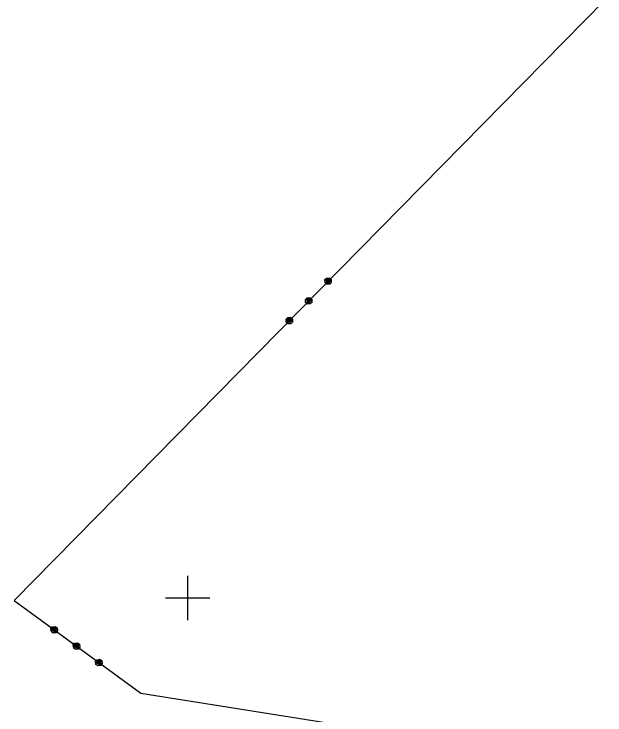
# Model space of a CAD drawing. Extents: x -866402 to -860377, y -1041908 to -1038598.
# Drawn here: x -864815.7 to -864762.3, y -1041110.6 to -1041047.2 of the extents above; entities that cross this region are included whole.
import ezdxf

# ---------------------------------------------------------------- set-up
doc = ezdxf.new("R2010")
doc.units = 0
doc.layers.add('Vrstva 1', color=7, linetype='Continuous')
doc.layers.add('Vrstva 5', color=7, linetype='Continuous')

msp = doc.modelspace()

# ---------------------------------------------------------------- linework, layer by layer
at = {"layer": 'Vrstva 1'}
for p, q in [((-864762.31, -1041045.95), (-864815.68, -1041100.22)), ((-864762.31, -1041045.95), (-864815.68, -1041100.22)), ((-864787.596, -1041071.234), (-864787.455, -1041071.092)), ((-864787.596, -1041071.234), (-864787.455, -1041071.092)), ((-864787.593, -1041071.517), (-864787.596, -1041071.234)), ((-864787.593, -1041071.517), (-864787.596, -1041071.234)), ((-864787.524, -1041071.304), (-864787.384, -1041071.162)), ((-864787.524, -1041071.304), (-864787.384, -1041071.162)), ((-864787.239, -1041071.585), (-864787.524, -1041071.304)), ((-864787.239, -1041071.585), (-864787.524, -1041071.304)), ((-864787.523, -1041071.446), (-864787.381, -1041071.586)), ((-864787.523, -1041071.446), (-864787.381, -1041071.586)), ((-864787.455, -1041071.092), (-864787.173, -1041071.089)), ((-864787.455, -1041071.092), (-864787.173, -1041071.089)), ((-864787.454, -1041071.233), (-864787.169, -1041071.514)), ((-864787.454, -1041071.233), (-864787.169, -1041071.514)), ((-864787.384, -1041071.162), (-864787.099, -1041071.442)), ((-864787.384, -1041071.162), (-864787.099, -1041071.442)), ((-864787.1, -1041071.301), (-864787.243, -1041071.161)), ((-864787.1, -1041071.301), (-864787.243, -1041071.161)), ((-864787.173, -1041071.089), (-864787.03, -1041071.23)), ((-864787.173, -1041071.089), (-864787.03, -1041071.23)), ((-864787.099, -1041071.442), (-864787.1, -1041071.301)), ((-864787.099, -1041071.442), (-864787.1, -1041071.301)), ((-864787.03, -1041071.23), (-864787.028, -1041071.512)), ((-864787.03, -1041071.23), (-864787.028, -1041071.512)), ((-864787.451, -1041071.657), (-864787.593, -1041071.517)), ((-864787.451, -1041071.657), (-864787.593, -1041071.517)), ((-864787.168, -1041071.655), (-864787.451, -1041071.657)), ((-864787.168, -1041071.655), (-864787.451, -1041071.657)), ((-864787.381, -1041071.586), (-864787.239, -1041071.585)), ((-864787.381, -1041071.586), (-864787.239, -1041071.585)), ((-864787.028, -1041071.512), (-864787.168, -1041071.655)), ((-864787.028, -1041071.512), (-864787.168, -1041071.655)), ((-864789.349, -1041073.017), (-864789.208, -1041072.874)), ((-864789.349, -1041073.017), (-864789.208, -1041072.874)), ((-864789.346, -1041073.3), (-864789.349, -1041073.017)), ((-864789.346, -1041073.3), (-864789.349, -1041073.017)), ((-864789.204, -1041073.44), (-864789.346, -1041073.3)), ((-864789.204, -1041073.44), (-864789.346, -1041073.3)), ((-864789.277, -1041073.087), (-864789.137, -1041072.944)), ((-864789.277, -1041073.087), (-864789.137, -1041072.944)), ((-864788.992, -1041073.367), (-864789.277, -1041073.087)), ((-864788.992, -1041073.367), (-864789.277, -1041073.087)), ((-864789.276, -1041073.228), (-864789.134, -1041073.369)), ((-864789.276, -1041073.228), (-864789.134, -1041073.369)), ((-864789.208, -1041072.874), (-864788.926, -1041072.872)), ((-864789.208, -1041072.874), (-864788.926, -1041072.872)), ((-864789.207, -1041073.016), (-864788.922, -1041073.296)), ((-864789.207, -1041073.016), (-864788.922, -1041073.296)), ((-864789.137, -1041072.944), (-864788.852, -1041073.225)), ((-864789.137, -1041072.944), (-864788.852, -1041073.225)), ((-864789.134, -1041073.369), (-864788.992, -1041073.367)), ((-864789.134, -1041073.369), (-864788.992, -1041073.367)), ((-864788.853, -1041073.083), (-864788.996, -1041072.943)), ((-864788.853, -1041073.083), (-864788.996, -1041072.943)), ((-864788.926, -1041072.872), (-864788.783, -1041073.012)), ((-864788.926, -1041072.872), (-864788.783, -1041073.012)), ((-864788.781, -1041073.295), (-864788.921, -1041073.437)), ((-864788.781, -1041073.295), (-864788.921, -1041073.437)), ((-864788.852, -1041073.225), (-864788.853, -1041073.083)), ((-864788.852, -1041073.225), (-864788.853, -1041073.083)), ((-864788.783, -1041073.012), (-864788.781, -1041073.295)), ((-864788.783, -1041073.012), (-864788.781, -1041073.295)), ((-864788.921, -1041073.437), (-864789.204, -1041073.44)), ((-864788.921, -1041073.437), (-864789.204, -1041073.44)), ((-864791.102, -1041074.799), (-864790.961, -1041074.657)), ((-864791.102, -1041074.799), (-864790.961, -1041074.657)), ((-864790.961, -1041074.657), (-864790.679, -1041074.654)), ((-864790.961, -1041074.657), (-864790.679, -1041074.654)), ((-864790.679, -1041074.654), (-864790.536, -1041074.795)), ((-864790.679, -1041074.654), (-864790.536, -1041074.795)), ((-864791.099, -1041075.082), (-864791.102, -1041074.799)), ((-864791.099, -1041075.082), (-864791.102, -1041074.799)), ((-864790.957, -1041075.222), (-864791.099, -1041075.082)), ((-864790.957, -1041075.222), (-864791.099, -1041075.082)), ((-864791.03, -1041074.869), (-864790.89, -1041074.727)), ((-864791.03, -1041074.869), (-864790.89, -1041074.727)), ((-864790.745, -1041075.15), (-864791.03, -1041074.869)), ((-864790.745, -1041075.15), (-864791.03, -1041074.869)), ((-864791.029, -1041075.011), (-864790.886, -1041075.151)), ((-864791.029, -1041075.011), (-864790.886, -1041075.151)), ((-864790.96, -1041074.798), (-864790.675, -1041075.079)), ((-864790.96, -1041074.798), (-864790.675, -1041075.079)), ((-864790.674, -1041075.22), (-864790.957, -1041075.222)), ((-864790.674, -1041075.22), (-864790.957, -1041075.222)), ((-864790.89, -1041074.727), (-864790.605, -1041075.007)), ((-864790.89, -1041074.727), (-864790.605, -1041075.007)), ((-864790.886, -1041075.151), (-864790.745, -1041075.15)), ((-864790.886, -1041075.151), (-864790.745, -1041075.15)), ((-864790.606, -1041074.866), (-864790.749, -1041074.726)), ((-864790.606, -1041074.866), (-864790.749, -1041074.726)), ((-864790.534, -1041075.077), (-864790.674, -1041075.22)), ((-864790.534, -1041075.077), (-864790.674, -1041075.22)), ((-864790.605, -1041075.007), (-864790.606, -1041074.866)), ((-864790.605, -1041075.007), (-864790.606, -1041074.866)), ((-864790.536, -1041074.795), (-864790.534, -1041075.077)), ((-864790.536, -1041074.795), (-864790.534, -1041075.077)), ((-864815.68, -1041100.22), (-864804.23, -1041108.61)), ((-864815.68, -1041100.22), (-864804.23, -1041108.61)), ((-864812.353, -1041102.781), (-864812.235, -1041102.62)), ((-864812.353, -1041102.781), (-864812.235, -1041102.62)), ((-864812.31, -1041103.061), (-864812.353, -1041102.781)), ((-864812.31, -1041103.061), (-864812.353, -1041102.781)), ((-864812.148, -1041103.179), (-864812.31, -1041103.061)), ((-864812.148, -1041103.179), (-864812.31, -1041103.061)), ((-864812.154, -1041102.679), (-864812.272, -1041102.84)), ((-864812.154, -1041102.679), (-864812.272, -1041102.84)), ((-864812.272, -1041102.84), (-864812.251, -1041102.98)), ((-864812.272, -1041102.84), (-864812.251, -1041102.98)), ((-864812.251, -1041102.98), (-864812.014, -1041102.657)), ((-864812.251, -1041102.98), (-864812.014, -1041102.657)), ((-864812.235, -1041102.62), (-864811.955, -1041102.577)), ((-864812.235, -1041102.62), (-864811.955, -1041102.577)), ((-864811.934, -1041102.716), (-864812.17, -1041103.039)), ((-864811.934, -1041102.716), (-864812.17, -1041103.039)), ((-864811.869, -1041103.136), (-864812.148, -1041103.179)), ((-864811.869, -1041103.136), (-864812.148, -1041103.179)), ((-864811.853, -1041102.776), (-864812.089, -1041103.098)), ((-864811.853, -1041102.776), (-864812.089, -1041103.098)), ((-864812.089, -1041103.098), (-864811.95, -1041103.077)), ((-864812.089, -1041103.098), (-864811.95, -1041103.077)), ((-864812.014, -1041102.657), (-864811.853, -1041102.776)), ((-864812.014, -1041102.657), (-864811.853, -1041102.776)), ((-864811.955, -1041102.577), (-864811.794, -1041102.695)), ((-864811.955, -1041102.577), (-864811.794, -1041102.695)), ((-864811.95, -1041103.077), (-864811.831, -1041102.915)), ((-864811.95, -1041103.077), (-864811.831, -1041102.915)), ((-864811.751, -1041102.974), (-864811.869, -1041103.136)), ((-864811.751, -1041102.974), (-864811.869, -1041103.136)), ((-864811.794, -1041102.695), (-864811.751, -1041102.974)), ((-864811.794, -1041102.695), (-864811.751, -1041102.974)), ((-864810.336, -1041104.259), (-864810.218, -1041104.097)), ((-864810.336, -1041104.259), (-864810.218, -1041104.097)), ((-864810.293, -1041104.538), (-864810.336, -1041104.259)), ((-864810.293, -1041104.538), (-864810.336, -1041104.259)), ((-864810.137, -1041104.157), (-864810.256, -1041104.318)), ((-864810.137, -1041104.157), (-864810.256, -1041104.318)), ((-864810.256, -1041104.318), (-864810.234, -1041104.458)), ((-864810.256, -1041104.318), (-864810.234, -1041104.458)), ((-864810.234, -1041104.458), (-864809.998, -1041104.135)), ((-864810.234, -1041104.458), (-864809.998, -1041104.135)), ((-864810.218, -1041104.097), (-864809.939, -1041104.054)), ((-864810.218, -1041104.097), (-864809.939, -1041104.054)), ((-864809.917, -1041104.194), (-864810.153, -1041104.517)), ((-864809.917, -1041104.194), (-864810.153, -1041104.517)), ((-864809.836, -1041104.253), (-864810.073, -1041104.576)), ((-864809.836, -1041104.253), (-864810.073, -1041104.576)), ((-864809.998, -1041104.135), (-864809.836, -1041104.253)), ((-864809.998, -1041104.135), (-864809.836, -1041104.253)), ((-864809.939, -1041104.054), (-864809.777, -1041104.173)), ((-864809.939, -1041104.054), (-864809.777, -1041104.173)), ((-864809.933, -1041104.554), (-864809.815, -1041104.393)), ((-864809.933, -1041104.554), (-864809.815, -1041104.393)), ((-864809.777, -1041104.173), (-864809.734, -1041104.452)), ((-864809.777, -1041104.173), (-864809.734, -1041104.452)), ((-864810.132, -1041104.656), (-864810.293, -1041104.538)), ((-864810.132, -1041104.656), (-864810.293, -1041104.538)), ((-864809.852, -1041104.613), (-864810.132, -1041104.656)), ((-864809.852, -1041104.613), (-864810.132, -1041104.656)), ((-864810.073, -1041104.576), (-864809.933, -1041104.554)), ((-864810.073, -1041104.576), (-864809.933, -1041104.554)), ((-864809.734, -1041104.452), (-864809.852, -1041104.613)), ((-864809.734, -1041104.452), (-864809.852, -1041104.613)), ((-864808.32, -1041105.736), (-864808.201, -1041105.575)), ((-864808.32, -1041105.736), (-864808.201, -1041105.575)), ((-864808.121, -1041105.634), (-864808.239, -1041105.796)), ((-864808.121, -1041105.634), (-864808.239, -1041105.796)), ((-864808.217, -1041105.935), (-864807.981, -1041105.613)), ((-864808.217, -1041105.935), (-864807.981, -1041105.613)), ((-864808.201, -1041105.575), (-864807.922, -1041105.532)), ((-864808.201, -1041105.575), (-864807.922, -1041105.532)), ((-864807.9, -1041105.672), (-864808.137, -1041105.994)), ((-864807.9, -1041105.672), (-864808.137, -1041105.994)), ((-864807.981, -1041105.613), (-864807.82, -1041105.731)), ((-864807.981, -1041105.613), (-864807.82, -1041105.731)), ((-864807.922, -1041105.532), (-864807.761, -1041105.65)), ((-864807.922, -1041105.532), (-864807.761, -1041105.65)), ((-864807.761, -1041105.65), (-864807.718, -1041105.93)), ((-864807.761, -1041105.65), (-864807.718, -1041105.93)), ((-864808.277, -1041106.016), (-864808.32, -1041105.736)), ((-864808.277, -1041106.016), (-864808.32, -1041105.736)), ((-864808.115, -1041106.134), (-864808.277, -1041106.016)), ((-864808.115, -1041106.134), (-864808.277, -1041106.016)), ((-864808.239, -1041105.796), (-864808.217, -1041105.935)), ((-864808.239, -1041105.796), (-864808.217, -1041105.935)), ((-864807.836, -1041106.091), (-864808.115, -1041106.134)), ((-864807.836, -1041106.091), (-864808.115, -1041106.134)), ((-864807.82, -1041105.731), (-864808.056, -1041106.053)), ((-864807.82, -1041105.731), (-864808.056, -1041106.053)), ((-864808.056, -1041106.053), (-864807.916, -1041106.032)), ((-864808.056, -1041106.053), (-864807.916, -1041106.032)), ((-864807.916, -1041106.032), (-864807.798, -1041105.871)), ((-864807.916, -1041106.032), (-864807.798, -1041105.871)), ((-864807.718, -1041105.93), (-864807.836, -1041106.091)), ((-864807.718, -1041105.93), (-864807.836, -1041106.091)), ((-864804.23, -1041108.61), (-864767.26, -1041114.45)), ((-864804.23, -1041108.61), (-864767.26, -1041114.45))]:
    msp.add_line(p, q, dxfattribs=at)
at = {"layer": 'Vrstva 5'}
for p, q in [((-864800, -1041098), (-864800, -1041102)), ((-864802, -1041100), (-864798, -1041100))]:
    msp.add_line(p, q, dxfattribs=at)

doc.saveas('drawing.dxf')
